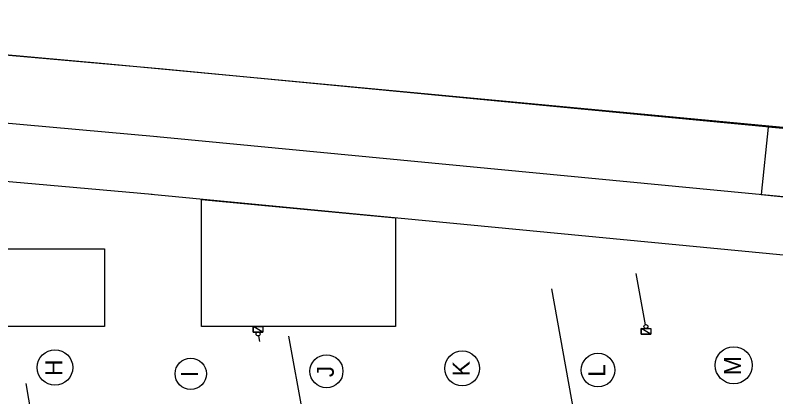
# Model space of a CAD drawing. Extents: x -264205 to -263659, y -1242401 to -1242060.
# Drawn here: x -263871.58 to -263832.36, y -1242082.01 to -1242062.32 of the extents above; entities that cross this region are included whole.
import ezdxf

# ---------------------------------------------------------------- set-up
doc = ezdxf.new("R2010")
doc.units = 0
for name, color, linetype in [('OBRUBNIKY_KOMUNIKACIE_PROJEKT', 7, 'Continuous'), ('OSI_STAVBY_KFA', 7, 'Continuous'), ('SITUACIA_DSP_2D', 7, 'Continuous')]:
    doc.layers.add(name, color=color, linetype=linetype)

msp = doc.modelspace()

# ---------------------------------------------------------------- linework, layer by layer
at = {"layer": 'OBRUBNIKY_KOMUNIKACIE_PROJEKT'}
for p, q in [((-263866.963, -1242064.823), (-263895.455, -1242062.322)), ((-263863.949, -1242065.106), (-263895.455, -1242062.322)), ((-263765.318, -1242074.565), (-263863.949, -1242065.106)), ((-263864.257, -1242068.593), (-263895.733, -1242065.811)), ((-263832.746, -1242068.099), (-263833.106, -1242071.58)), ((-263825.827, -1242068.753), (-263832.746, -1242068.099)), ((-263765.364, -1242078.076), (-263864.283, -1242068.59)), ((-263864.521, -1242071.581), (-263895.971, -1242068.802)), ((-263765.366, -1242081.09), (-263864.57, -1242071.577)), ((-263833.106, -1242071.58), (-263826.161, -1242072.237)), ((-263861.968, -1242078.382), (-263861.968, -1242071.826)), ((-263861.968, -1242071.826), (-263851.968, -1242072.785)), ((-263851.968, -1242072.785), (-263851.968, -1242078.382)), ((-263881.968, -1242074.382), (-263866.968, -1242074.382)), ((-263866.968, -1242074.382), (-263866.968, -1242078.382)), ((-263866.968, -1242078.382), (-263881.968, -1242078.382)), ((-263851.968, -1242078.382), (-263861.968, -1242078.382))]:
    msp.add_line(p, q, dxfattribs=at)
at = {"layer": 'OSI_STAVBY_KFA'}
for centre, radius in [((-263869.528, -1242080.498), 0.916), ((-263834.528, -1242080.387), 0.954), ((-263855.528, -1242080.693), 0.853), ((-263848.528, -1242080.545), 0.899), ((-263841.528, -1242080.635), 0.867), ((-263862.528, -1242080.824), 0.809)]:
    msp.add_circle(centre, radius, dxfattribs=at)
at = {"layer": 'SITUACIA_DSP_2D'}
for p, q in [((-263866.964, -1242064.823), (-263895.455, -1242062.322)), ((-263863.949, -1242065.106), (-263895.455, -1242062.322)), ((-263816.79, -1242069.539), (-263866.964, -1242064.823)), ((-263765.318, -1242074.565), (-263863.949, -1242065.106)), ((-263864.257, -1242068.593), (-263895.733, -1242065.811)), ((-263765.364, -1242078.076), (-263864.283, -1242068.59)), ((-263864.521, -1242071.581), (-263895.971, -1242068.802)), ((-263765.366, -1242081.09), (-263864.57, -1242071.577)), ((-263861.968, -1242078.382), (-263861.968, -1242071.826)), ((-263861.968, -1242071.826), (-263851.968, -1242072.785)), ((-263851.968, -1242072.785), (-263851.968, -1242078.382)), ((-263881.968, -1242074.382), (-263866.968, -1242074.382)), ((-263866.968, -1242074.382), (-263866.968, -1242078.382)), ((-263839.074, -1242078.29), (-263839.551, -1242075.646)), ((-263841.881, -1242087.633), (-263843.905, -1242076.433)), ((-263866.968, -1242078.382), (-263881.968, -1242078.382)), ((-263851.968, -1242078.382), (-263861.968, -1242078.382)), ((-263859.303, -1242078.673), (-263859.303, -1242078.383)), ((-263859.303, -1242078.383), (-263858.803, -1242078.383)), ((-263858.803, -1242078.673), (-263859.303, -1242078.383)), ((-263858.803, -1242078.673), (-263859.303, -1242078.383)), ((-263859.303, -1242078.383), (-263859.303, -1242078.673)), ((-263858.803, -1242078.383), (-263858.803, -1242078.673)), ((-263858.803, -1242078.673), (-263859.303, -1242078.673)), ((-263859.303, -1242078.673), (-263858.803, -1242078.673)), ((-263839.306, -1242078.779), (-263839.306, -1242078.489)), ((-263839.306, -1242078.489), (-263838.806, -1242078.489)), ((-263838.806, -1242078.779), (-263839.306, -1242078.489)), ((-263838.806, -1242078.779), (-263839.306, -1242078.489)), ((-263839.306, -1242078.489), (-263839.306, -1242078.779)), ((-263838.806, -1242078.779), (-263839.306, -1242078.779)), ((-263839.306, -1242078.779), (-263838.806, -1242078.779)), ((-263838.806, -1242078.489), (-263838.806, -1242078.779)), ((-263859.035, -1242078.872), (-263858.983, -1242079.157)), ((-263855.881, -1242087.633), (-263857.462, -1242078.882)), ((-263869.881, -1242087.633), (-263871.02, -1242081.332))]:
    msp.add_line(p, q, dxfattribs=at)
for centre in [(-263839.056, -1242078.389), (-263859.053, -1242078.773)]:
    msp.add_circle(centre, 0.1, dxfattribs=at)

# ---------------------------------------------------------------- texts
at = {"layer": 'OSI_STAVBY_KFA'}
for s, p in [('H', (-263869.147, -1242080.939)), ('K', (-263848.147, -1242080.952)), ('L', (-263841.147, -1242080.975)), ('M', (-263834.147, -1242080.896)), ('I', (-263862.147, -1242080.994)), ('J', (-263855.147, -1242080.999))]:
    msp.add_text(s, height=0.875, rotation=90, dxfattribs=at).set_placement(p)

doc.saveas('drawing.dxf')
